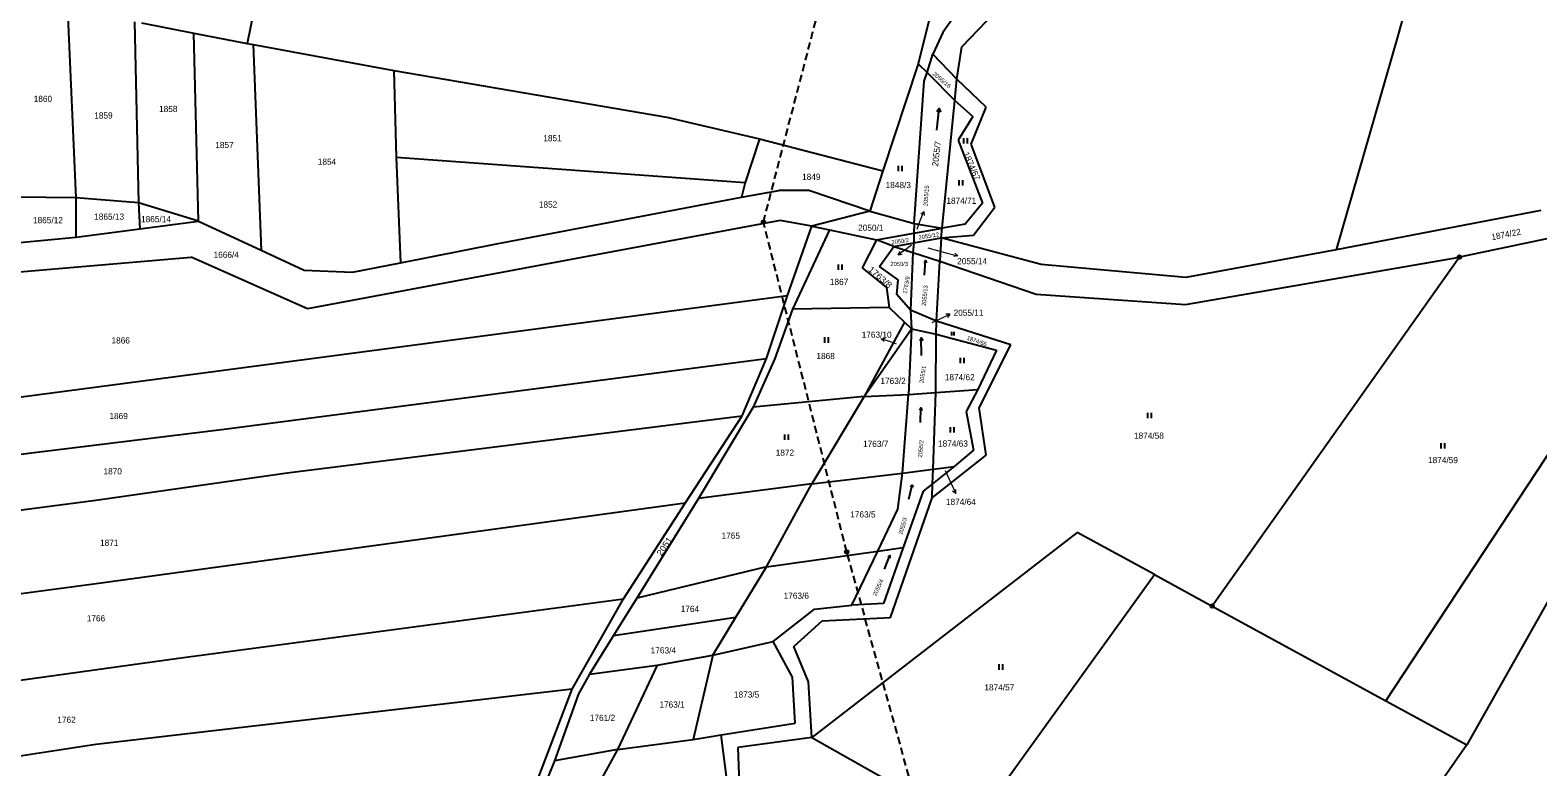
# Model space of a CAD drawing. Extents: x -820420 to -815896, y -1105820 to -1103643.
# Drawn here: x -818649 to -818234.8, y -1105375 to -1105172.6 of the extents above; entities that cross this region are included whole.
import ezdxf
from ezdxf.enums import TextEntityAlignment as Align

# ---------------------------------------------------------------- set-up
doc = ezdxf.new("R2010")
doc.units = 0
doc.header["$LTSCALE"] = 0.68
doc.linetypes.add('MEDIUM_DASHED', pattern=[4.5, 3, -1.5])
for name, color, linetype, lineweight in [('1', 7, 'Continuous', 25), ('3', 7, 'Continuous', 25), ('6', 7, 'Continuous', 25), ('7', 7, 'Continuous', 13), ('8', 7, 'Continuous', 25)]:
    doc.layers.add(name, color=color, linetype=linetype, lineweight=lineweight)
doc.layers.add('2', color=7, linetype='Continuous')

msp = doc.modelspace()

# ---------------------------------------------------------------- linework, layer by layer
at = {"layer": '1'}
for p, q in [((-818235.27, -1105035.96), (-818273.39, -1105174.8)), ((-818584.4, -1105151.49), (-818589.36, -1105176.26)), ((-818373.85, -1105157.25), (-818392.98, -1105177.2)), ((-818400.64, -1105164.15), (-818405.02, -1105181.85)), ((-818636.39, -1105218.71), (-818638.64, -1105166.88)), ((-818620.31, -1105170.36), (-818619.29, -1105220.03)), ((-818618.44, -1105170.58), (-818604.08, -1105173.46)), ((-818393.99, -1105167.36), (-818398.28, -1105173.27)), ((-818602.74, -1105225.1), (-818604.08, -1105173.46)), ((-818604.08, -1105173.46), (-818589.36, -1105176.26)), ((-818398.28, -1105173.27), (-818400.98, -1105179.23)), ((-818273.39, -1105174.8), (-818290.21, -1105232.95)), ((-818589.36, -1105176.26), (-818587.74, -1105176.57)), ((-818587.74, -1105176.57), (-818585.56, -1105233.08)), ((-818587.74, -1105176.57), (-818549.09, -1105183.72)), ((-818394.37, -1105186.13), (-818392.98, -1105177.2)), ((-818405.02, -1105181.85), (-818414.69, -1105211.26)), ((-818405.02, -1105181.85), (-818402.57, -1105184.23)), ((-818402.57, -1105184.23), (-818400.98, -1105179.23)), ((-818394.37, -1105186.13), (-818400.98, -1105179.23)), ((-818549.09, -1105183.72), (-818474.05, -1105196.53)), ((-818549.09, -1105183.72), (-818548.48, -1105207.52)), ((-818406.09, -1105225.76), (-818403.34, -1105186.65)), ((-818403.34, -1105186.65), (-818402.57, -1105184.23)), ((-818402.57, -1105184.23), (-818394.91, -1105191.97)), ((-818394.91, -1105191.97), (-818394.37, -1105186.13)), ((-818386.3, -1105193.79), (-818394.37, -1105186.13)), ((-818398.39, -1105227.04), (-818394.91, -1105191.97)), ((-818394.91, -1105191.97), (-818389.98, -1105196.31)), ((-818390.43, -1105203.95), (-818386.3, -1105193.79)), ((-818474.05, -1105196.53), (-818448.6, -1105202.47)), ((-818389.98, -1105196.31), (-818394.07, -1105202.83)), ((-818448.6, -1105202.47), (-818452.52, -1105214.45)), ((-818448.6, -1105202.47), (-818414.69, -1105211.26)), ((-818394.07, -1105202.83), (-818387.31, -1105220.19)), ((-818548.48, -1105207.52), (-818547.29, -1105236.53)), ((-818548.48, -1105207.52), (-818452.52, -1105214.45)), ((-818383.97, -1105221.29), (-818390.43, -1105203.95)), ((-818414.69, -1105211.26), (-818418.34, -1105222.38)), ((-818452.52, -1105214.45), (-818453.59, -1105218.5)), ((-818636.39, -1105218.71), (-818652.86, -1105218.5)), ((-818619.29, -1105220.03), (-818636.39, -1105218.71)), ((-818636.35, -1105229.47), (-818636.39, -1105218.71)), ((-818602.74, -1105225.1), (-818619.29, -1105220.03)), ((-818619.29, -1105220.03), (-818618.84, -1105227.19)), ((-818520.88, -1105231.3), (-818453.59, -1105218.5)), ((-818453.59, -1105218.5), (-818443.35, -1105216.67)), ((-818435.05, -1105216.72), (-818443.35, -1105216.67)), ((-818418.34, -1105222.38), (-818435.05, -1105216.72)), ((-818387.31, -1105220.19), (-818392.15, -1105225.95)), ((-818418.34, -1105222.38), (-818434.28, -1105226.48)), ((-818418.34, -1105222.38), (-818406.09, -1105225.76)), ((-818389.81, -1105228.99), (-818383.97, -1105221.29)), ((-818233.95, -1105222.13), (-818290.21, -1105232.95)), ((-818636.35, -1105229.47), (-818618.84, -1105227.19)), ((-818618.84, -1105227.19), (-818602.74, -1105225.1)), ((-818602.74, -1105225.1), (-818585.56, -1105233.08)), ((-818442.91, -1105224.88), (-818497.43, -1105235.04)), ((-818434.28, -1105226.48), (-818442.91, -1105224.88)), ((-818440.95, -1105245.51), (-818434.28, -1105226.48)), ((-818429.42, -1105227.52), (-818439.56, -1105249.24)), ((-818434.28, -1105226.48), (-818429.42, -1105227.52)), ((-818429.42, -1105227.52), (-818416.44, -1105230.27)), ((-818416.44, -1105230.27), (-818406.2, -1105228.39)), ((-818406.2, -1105228.39), (-818406.23, -1105231.04)), ((-818406.09, -1105225.76), (-818406.2, -1105228.39)), ((-818406.2, -1105228.39), (-818398.39, -1105227.04)), ((-818406.09, -1105225.76), (-818398.39, -1105227.04)), ((-818398.69, -1105229.71), (-818398.39, -1105227.04)), ((-818392.15, -1105225.95), (-818398.39, -1105227.04)), ((-818221.95, -1105227.76), (-818256.29, -1105234.97)), ((-818651.96, -1105230.96), (-818636.35, -1105229.47)), ((-818547.29, -1105236.53), (-818520.88, -1105231.3)), ((-818416.44, -1105230.27), (-818420.44, -1105237.95)), ((-818411.7, -1105232.08), (-818416.44, -1105230.27)), ((-818415.6, -1105237.57), (-818411.7, -1105232.08)), ((-818411.7, -1105232.08), (-818406.23, -1105231.04)), ((-818411.7, -1105232.08), (-818406.45, -1105233.75)), ((-818406.23, -1105231.04), (-818406.45, -1105233.75)), ((-818406.23, -1105231.04), (-818398.69, -1105229.71)), ((-818398.69, -1105229.71), (-818399.11, -1105236.1)), ((-818398.69, -1105229.71), (-818389.81, -1105228.99)), ((-818371.22, -1105237.01), (-818398.69, -1105229.71)), ((-818660.16, -1105239.7), (-818604.76, -1105234.99)), ((-818572.86, -1105249.19), (-818604.76, -1105234.99)), ((-818585.56, -1105233.08), (-818573.7, -1105238.6)), ((-818497.43, -1105235.04), (-818572.86, -1105249.19)), ((-818560.49, -1105239.14), (-818547.29, -1105236.53)), ((-818406.45, -1105233.75), (-818407.12, -1105249.56)), ((-818406.45, -1105233.75), (-818399.11, -1105236.1)), ((-818400, -1105252.55), (-818399.11, -1105236.1)), ((-818399.11, -1105236.1), (-818372.6, -1105245.15)), ((-818331.58, -1105247.99), (-818256.29, -1105234.97)), ((-818290.21, -1105232.95), (-818331.47, -1105240.59)), ((-818256.29, -1105234.97), (-818324.24, -1105330.84)), ((-818573.7, -1105238.6), (-818560.49, -1105239.14)), ((-818420.44, -1105237.95), (-818413.76, -1105243.3)), ((-818410.51, -1105241.25), (-818415.6, -1105237.57)), ((-818331.47, -1105240.59), (-818371.22, -1105237.01)), ((-818413.76, -1105243.3), (-818413.02, -1105248.78)), ((-818410.84, -1105245.25), (-818410.51, -1105241.25)), ((-818407.12, -1105249.56), (-818410.84, -1105245.25)), ((-818372.6, -1105245.15), (-818331.58, -1105247.99)), ((-818611.81, -1105268.11), (-818440.95, -1105245.51)), ((-818446.65, -1105262.84), (-818440.95, -1105245.51)), ((-818439.56, -1105249.24), (-818444.41, -1105262.8)), ((-818413.02, -1105248.78), (-818439.56, -1105249.24)), ((-818413.02, -1105248.78), (-818408.74, -1105252.86)), ((-818276.5, -1105356.82), (-818203.09, -1105245.31)), ((-818408.74, -1105252.86), (-818419.84, -1105273.29)), ((-818406.87, -1105254.69), (-818408.74, -1105252.86)), ((-818407.12, -1105249.56), (-818406.87, -1105254.69)), ((-818400, -1105252.55), (-818407.12, -1105249.56)), ((-818400.03, -1105256.1), (-818400, -1105252.55)), ((-818379.54, -1105259.07), (-818400, -1105252.55)), ((-818419.84, -1105273.29), (-818406.87, -1105254.69)), ((-818406.87, -1105254.69), (-818407.72, -1105272.76)), ((-818406.87, -1105254.69), (-818400.03, -1105256.1)), ((-818400.17, -1105272.18), (-818400.03, -1105256.1)), ((-818400.03, -1105256.1), (-818383.48, -1105260.51)), ((-818383.48, -1105260.51), (-818388.66, -1105271.39)), ((-818388.22, -1105276.35), (-818379.54, -1105259.07)), ((-818595.67, -1105282.26), (-818446.65, -1105262.84)), ((-818453.36, -1105278.54), (-818446.65, -1105262.84)), ((-818444.41, -1105262.8), (-818450.32, -1105276.16)), ((-818777.87, -1105290.02), (-818611.81, -1105268.11)), ((-818419.84, -1105273.29), (-818450.32, -1105276.16)), ((-818419.84, -1105273.29), (-818434.24, -1105297.29)), ((-818419.84, -1105273.29), (-818407.72, -1105272.76)), ((-818409.36, -1105294.35), (-818407.72, -1105272.76)), ((-818407.72, -1105272.76), (-818400.17, -1105272.18)), ((-818400.91, -1105293.22), (-818400.17, -1105272.18)), ((-818400.17, -1105272.18), (-818388.66, -1105271.39)), ((-818388.66, -1105271.39), (-818391.81, -1105277.43)), ((-818450.32, -1105276.16), (-818465.34, -1105301.32)), ((-818391.81, -1105277.43), (-818389.79, -1105287.97)), ((-818386.3, -1105289.42), (-818388.22, -1105276.35)), ((-818714.5, -1105296.85), (-818595.67, -1105282.26)), ((-818578.4, -1105294.21), (-818453.36, -1105278.54)), ((-818469.03, -1105302.59), (-818453.36, -1105278.54)), ((-818401.19, -1105301.06), (-818386.3, -1105289.42)), ((-818389.79, -1105287.97), (-818395.09, -1105292.51)), ((-818630.97, -1105301.71), (-818578.4, -1105294.21)), ((-818434.24, -1105297.29), (-818409.36, -1105294.35)), ((-818410.6, -1105304.24), (-818409.36, -1105294.35)), ((-818409.36, -1105294.35), (-818400.91, -1105293.22)), ((-818395.09, -1105292.51), (-818401.05, -1105297.24)), ((-818434.24, -1105297.29), (-818465.34, -1105301.32)), ((-818446.7, -1105320.04), (-818434.24, -1105297.29)), ((-818401.05, -1105297.24), (-818403.66, -1105299.31)), ((-818401.19, -1105301.06), (-818401.05, -1105297.24)), ((-818783.5, -1105321.85), (-818630.97, -1105301.71)), ((-818469.03, -1105302.59), (-818630.92, -1105324.72)), ((-818485.96, -1105328.83), (-818469.03, -1105302.59)), ((-818465.34, -1105301.32), (-818482.31, -1105328.64)), ((-818412.66, -1105334), (-818401.19, -1105301.06)), ((-818403.66, -1105299.31), (-818409.12, -1105314.73)), ((-818416.09, -1105315.71), (-818410.6, -1105304.24)), ((-818361.36, -1105310.63), (-818434.21, -1105366.96)), ((-818340.11, -1105322.2), (-818361.36, -1105310.63)), ((-818416.09, -1105315.71), (-818409.12, -1105314.73)), ((-818409.12, -1105314.73), (-818414.58, -1105330.17)), ((-818446.7, -1105320.04), (-818416.09, -1105315.71)), ((-818423.21, -1105330.61), (-818416.09, -1105315.71)), ((-818446.7, -1105320.04), (-818482.31, -1105328.64)), ((-818455.1, -1105333.87), (-818446.7, -1105320.04)), ((-818390.27, -1105391.68), (-818340.11, -1105322.2)), ((-818340.11, -1105322.2), (-818324.24, -1105330.84)), ((-818630.92, -1105324.72), (-818791.4, -1105346.07)), ((-818229.81, -1105325.68), (-818254.22, -1105368.94)), ((-818608.25, -1105345.19), (-818485.96, -1105328.83)), ((-818500.09, -1105353.67), (-818485.96, -1105328.83)), ((-818482.31, -1105328.64), (-818488.74, -1105338.94)), ((-818444.89, -1105340.57), (-818433.47, -1105331.64)), ((-818433.47, -1105331.64), (-818423.21, -1105330.61)), ((-818414.58, -1105330.17), (-818423.21, -1105330.61)), ((-818324.24, -1105330.84), (-818276.5, -1105356.82)), ((-818488.74, -1105338.94), (-818455.1, -1105333.87)), ((-818461.45, -1105344.31), (-818455.1, -1105333.87)), ((-818439.2, -1105341.91), (-818431.36, -1105334.9)), ((-818431.36, -1105334.9), (-818412.66, -1105334)), ((-818488.74, -1105338.94), (-818495.34, -1105349.52)), ((-818476.73, -1105347.03), (-818461.45, -1105344.31)), ((-818461.45, -1105344.31), (-818466.82, -1105367.51)), ((-818461.45, -1105344.31), (-818444.89, -1105340.57)), ((-818439.58, -1105350.35), (-818444.89, -1105340.57)), ((-818435.2, -1105351.68), (-818439.2, -1105341.91)), ((-818799.38, -1105371.48), (-818608.25, -1105345.19)), ((-818495.34, -1105349.52), (-818476.73, -1105347.03)), ((-818476.73, -1105347.03), (-818487.6, -1105370.23)), ((-818495.34, -1105349.52), (-818498.31, -1105354.9)), ((-818438.81, -1105362.99), (-818439.58, -1105350.35)), ((-818434.21, -1105366.96), (-818435.2, -1105351.68)), ((-818500.09, -1105353.67), (-818630.95, -1105368.85)), ((-818509.31, -1105377.9), (-818500.09, -1105353.67)), ((-818498.31, -1105354.9), (-818504.95, -1105373.37)), ((-818276.5, -1105356.82), (-818254.22, -1105368.94)), ((-818459.15, -1105366.18), (-818438.81, -1105362.99)), ((-818630.95, -1105368.85), (-818807, -1105395.68)), ((-818487.6, -1105370.23), (-818466.82, -1105367.51)), ((-818466.82, -1105367.51), (-818459.15, -1105366.18)), ((-818457.52, -1105379.12), (-818459.15, -1105366.18)), ((-818434.21, -1105366.96), (-818454.54, -1105369.72)), ((-818434.21, -1105366.96), (-818390.27, -1105391.68)), ((-818254.22, -1105368.94), (-818284.55, -1105412.09)), ((-818504.95, -1105373.37), (-818511.48, -1105389.25)), ((-818487.6, -1105370.23), (-818504.95, -1105373.37)), ((-818487.6, -1105370.23), (-818491.9, -1105378.15)), ((-818454.54, -1105369.72), (-818454.24, -1105379.55))]:
    msp.add_line(p, q, dxfattribs=at)
msp.add_lwpolyline([(-818401.05, -1105297.24), (-818400.91, -1105293.22), (-818395.09, -1105292.51)], dxfattribs=at)
at = {"layer": '3'}
for p, q in [((-818399.246, -1105194.12), (-818398.85, -1105195.144)), ((-818392.451, -1105203.76), (-818392.451, -1105202.26)), ((-818391.45, -1105203.76), (-818391.45, -1105202.26)), ((-818410.431, -1105211.38), (-818410.431, -1105209.88)), ((-818409.43, -1105211.38), (-818409.43, -1105209.88)), ((-818393.771, -1105215.34), (-818393.771, -1105213.84)), ((-818392.77, -1105215.34), (-818392.77, -1105213.84)), ((-818403.028, -1105235.902), (-818402.727, -1105236.573)), ((-818426.871, -1105238.5), (-818426.871, -1105237)), ((-818425.87, -1105238.5), (-818425.87, -1105237)), ((-818430.671, -1105258.48), (-818430.671, -1105256.98)), ((-818429.67, -1105258.48), (-818429.67, -1105256.98)), ((-818404.166, -1105257.126), (-818403.741, -1105257.92)), ((-818395.802, -1105256.49), (-818395.802, -1105255.485)), ((-818395.132, -1105256.49), (-818395.132, -1105255.485)), ((-818393.401, -1105264.13), (-818393.401, -1105262.63)), ((-818392.4, -1105264.13), (-818392.4, -1105262.63)), ((-818404.264, -1105276.42), (-818403.951, -1105277.086)), ((-818341.911, -1105279.24), (-818341.911, -1105277.74)), ((-818340.91, -1105279.24), (-818340.91, -1105277.74)), ((-818396.091, -1105283.16), (-818396.091, -1105281.66)), ((-818395.09, -1105283.16), (-818395.09, -1105281.66)), ((-818441.641, -1105285.21), (-818441.641, -1105283.71)), ((-818440.64, -1105285.21), (-818440.64, -1105283.71)), ((-818261.331, -1105287.58), (-818261.331, -1105286.08)), ((-818260.33, -1105287.58), (-818260.33, -1105286.08)), ((-818406.66, -1105297.582), (-818406.48, -1105298.295)), ((-818412.85, -1105316.925), (-818412.771, -1105317.656)), ((-818382.771, -1105348.31), (-818382.771, -1105346.81)), ((-818381.77, -1105348.31), (-818381.77, -1105346.81))]:
    msp.add_line(p, q, dxfattribs=at)
for points in [[(-818399.873, -1105200.087), (-818399.246, -1105194.12), (-818399.847, -1105195.04)], [(-818403.239, -1105239.916), (-818403.028, -1105235.902), (-818403.398, -1105236.538)], [(-818404.08, -1105262.045), (-818404.166, -1105257.126), (-818404.563, -1105257.935)], [(-818404.404, -1105280.437), (-818404.264, -1105276.42), (-818404.622, -1105277.063)], [(-818407.564, -1105301.499), (-818406.66, -1105297.582), (-818407.134, -1105298.144)], [(-818414.291, -1105320.678), (-818412.85, -1105316.925), (-818413.398, -1105317.416)]]:
    msp.add_lwpolyline(points, dxfattribs=at)
at = {"layer": '6', "linetype": 'MEDIUM_DASHED'}
for p, q in [((-818447.54, -1105225.34), (-818420.71, -1105122.22)), ((-818424.64, -1105315.94), (-818447.54, -1105225.34)), ((-818400.2, -1105404.14), (-818424.64, -1105315.94))]:
    msp.add_line(p, q, dxfattribs=at)
at = {"layer": '6'}
for centre, radius in [((-818447.5434, -1105225.3399), 0.5), ((-818447.5434, -1105225.3399), 0.4), ((-818447.5434, -1105225.3399), 0.3), ((-818447.5434, -1105225.3399), 0.2), ((-818447.5434, -1105225.3399), 0.1), ((-818424.6434, -1105315.9399), 0.5), ((-818424.6434, -1105315.9399), 0.4), ((-818424.6434, -1105315.9399), 0.3), ((-818424.6434, -1105315.9399), 0.2), ((-818424.6434, -1105315.9399), 0.1)]:
    msp.add_circle(centre, radius, dxfattribs=at)
at = {"layer": '7'}
for p, q in [((-818403.485, -1105222.438), (-818404.311, -1105223.194)), ((-818410.488, -1105234.344), (-818409.383, -1105234.16)), ((-818394.131, -1105234.627), (-818394.969, -1105233.884)), ((-818396.29, -1105250.672), (-818397.409, -1105250.641)), ((-818415.167, -1105257.403), (-818414.384, -1105258.202)), ((-818394.672, -1105299.93), (-818394.641, -1105298.811))]:
    msp.add_line(p, q, dxfattribs=at)
for points in [[(-818405.33, -1105227.29), (-818404.56, -1105225.24), (-818403.485, -1105222.438), (-818403.376, -1105223.553)], [(-818406.83, -1105231.68), (-818408.06, -1105232.58), (-818410.488, -1105234.344), (-818409.972, -1105233.35)], [(-818402.35, -1105232.44), (-818397.03, -1105233.85), (-818394.131, -1105234.627), (-818395.228, -1105234.851)], [(-818401.21, -1105252.95), (-818399.01, -1105251.94), (-818396.29, -1105250.672), (-818396.986, -1105251.549)], [(-818410.94, -1105258.86), (-818412.33, -1105258.38), (-818415.167, -1105257.403), (-818414.058, -1105257.256)], [(-818397.63, -1105293.61), (-818395.94, -1105297.21), (-818394.672, -1105299.93), (-818395.549, -1105299.234)]]:
    msp.add_lwpolyline(points, dxfattribs=at)
at = {"layer": '8'}
for centre, radius in [((-818256.29, -1105234.9699), 0.5), ((-818256.29, -1105234.9699), 0.0303), ((-818324.24, -1105330.8399), 0.5), ((-818324.24, -1105330.8399), 0.0303)]:
    msp.add_circle(centre, radius, dxfattribs=at)

# ---------------------------------------------------------------- texts
at = {"layer": '2'}
for s, height, rotation, width, p in [('2055/16', 1.139, 320, 1.1, (-818398.8961, -1105186.7136)), ('1763/8', 1.7, 319, 1.1, (-818415.9941, -1105241.1268)), ('2051', 1.7, 56, 1.1, (-818474.0439, -1105314.9048)), ('2055/4', 1.139, 65, 1.05, (-818415.5244, -1105325.9677))]:
    msp.add_text(s, height=height, rotation=rotation, dxfattribs=dict(at, width=width)).set_placement(p, align=Align.CENTER)
for s, p in [('1860', (-818645.52, -1105192.355)), ('1859', (-818628.89, -1105196.915)), ('1858', (-818611.07, -1105195.135)), ('1857', (-818595.63, -1105205.035)), ('1851', (-818505.49, -1105203.145)), ('1854', (-818567.46, -1105209.615)), ('1849', (-818434.39, -1105213.765)), ('1848/3', (-818410.49, -1105216.025)), ('1852', (-818506.71, -1105221.385)), ('1874/71', (-818393.159, -1105220.345)), ('1865/12', (-818644.129, -1105225.675)), ('1865/13', (-818627.319, -1105224.705)), ('1865/14', (-818614.439, -1105225.385)), ('2050/1', (-818418.04, -1105227.755)), ('1666/4', (-818595.15, -1105235.175)), ('2055/14', (-818390.199, -1105236.935)), ('1867', (-818426.76, -1105242.625)), ('1866', (-818624.14, -1105258.705)), ('1868', (-818430.45, -1105262.995)), ('1763/2', (-818411.92, -1105269.835)), ('1874/62', (-818393.599, -1105268.825)), ('1869', (-818624.71, -1105279.475)), ('1763/7', (-818416.69, -1105287.115)), ('1874/63', (-818395.459, -1105287.045)), ('1874/58', (-818341.609, -1105284.875)), ('1872', (-818441.64, -1105289.545)), ('1874/59', (-818260.819, -1105291.575)), ('1870', (-818626.34, -1105294.655)), ('1763/5', (-818420.21, -1105306.495)), ('1765', (-818456.52, -1105312.335)), ('1871', (-818627.29, -1105314.305)), ('1763/6', (-818438.51, -1105328.835)), ('1764', (-818467.74, -1105332.455)), ('1766', (-818630.94, -1105335.045)), ('1763/4', (-818475.04, -1105343.855)), ('1874/57', (-818382.709, -1105354.005)), ('1763/1', (-818472.64, -1105358.735)), ('1873/5', (-818452.17, -1105355.975)), ('1762', (-818639.02, -1105362.895)), ('1761/2', (-818491.76, -1105362.405))]:
    msp.add_text(s, height=1.7, dxfattribs=at).set_placement(p, align=Align.CENTER)
for s, height, rotation, p in [('2055/7', 1.7, 83, (-818399.1411, -1105206.6891)), ('1874/67', 1.7, 294, (-818391.0695, -1105210.3083)), ('2055/12', 1.14, 9, (-818402.0092, -1105229.714)), ('1874/22', 1.7, 11, (-818243.3157, -1105229.5702)), ('2050/2', 1.14, 8, (-818409.8693, -1105231.1558)), ('1763/9', 1.139, 80, (-818407.7098, -1105242.7384)), ('2055/13', 1.139, 84, (-818402.6529, -1105245.6185)), ('1874/65', 1.139, 341, (-818389.0774, -1105258.5611)), ('2055/1', 1.139, 81, (-818403.2116, -1105267.2691)), ('2055/2', 1.139, 85, (-818403.7534, -1105287.6891)), ('2055/3', 1.139, 74, (-818408.7129, -1105308.9985))]:
    msp.add_text(s, height=height, rotation=rotation, dxfattribs=at).set_placement(p, align=Align.CENTER)
msp.add_text('2055/15', height=1.139, rotation=86, dxfattribs=at).set_placement((-818402.455, -1105221.009))
for s, height, p in [('2050/3', 1.139, (-818407.829, -1105237.418)), ('1763/10', 1.7, (-818412.32, -1105257.135))]:
    msp.add_text(s, height=height, dxfattribs=at).set_placement(p, align=Align.RIGHT)
for s, p in [('2055/11', (-818395.29, -1105251.105)), ('1874/64', (-818397.39, -1105303.055))]:
    msp.add_text(s, height=1.7, dxfattribs=at).set_placement(p)

doc.saveas('drawing.dxf')
